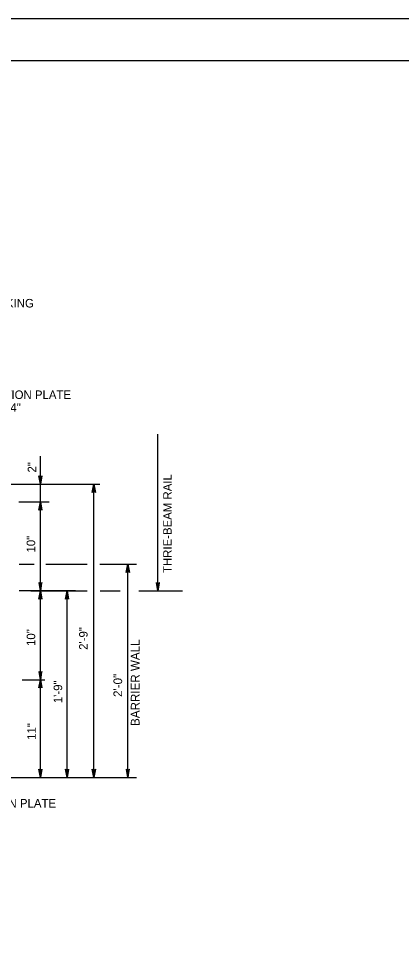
# Model space of a CAD drawing. Extents: x 632007860 to 635435983, y 295418622 to 297794622.
# Drawn here: x 634826522 to 634963261, y 297463893 to 297794622 of the extents above; entities that cross this region are included whole.
import ezdxf

# ---------------------------------------------------------------- set-up
doc = ezdxf.new("R2010")
doc.units = 0
for name, color, linetype in [('1', 7, 'Continuous'), ('8', 7, 'Continuous'), ('PLT-BNDY', 7, 'Continuous'), ('S-DETL-DIMS', 7, 'Continuous'), ('S-DETL-T120', 7, 'Continuous')]:
    doc.layers.add(name, color=color, linetype=linetype)

msp = doc.modelspace()

# ---------------------------------------------------------------- linework, layer by layer
at = {"layer": '1'}
msp.add_line((634570860, 297779622), (635356860, 297779622), dxfattribs=at)
at = {"layer": '8'}
for p, q in [((634830957, 297590227), (634851003, 297590227)), ((634855691, 297590227), (634862788, 297590227)), ((634869530, 297590227), (634885052, 297590227))]:
    msp.add_line(p, q, dxfattribs=at)
at = {"layer": 'PLT-BNDY'}
msp.add_lwpolyline([(634530860, 297794622), (635371860, 297794622), (635371860, 297200622), (634530860, 297200622)], close=True, dxfattribs=at)
at = {"layer": 'S-DETL-DIMS'}
for p, q in [((634876315, 297590227), (634876315, 297646204)), ((634834344, 297523552), (634834344, 297638266)), ((634817236, 297628327), (634855605, 297628327)), ((634853394, 297523552), (634853394, 297628327)), ((634826635, 297621976), (634837477, 297621976)), ((634826758, 297599752), (634832131, 297599752)), ((634836305, 297599752), (634851039, 297599752)), ((634855502, 297599752), (634868687, 297599752)), ((634865561, 297523552), (634865561, 297599752)), ((634846854, 297590227), (634826758, 297590227)), ((634843869, 297523552), (634843869, 297590227)), ((634827789, 297558477), (634835935, 297558477)), ((634774320, 297523552), (634868687, 297523552))]:
    msp.add_line(p, q, dxfattribs=at)
for points in [[(634834344, 297628327), (634833789, 297631286), (634833868, 297631172), (634833947, 297631058), (634834047, 297630999), (634834146, 297630941), (634834245, 297630924), (634834344, 297630907), (634834443, 297630924), (634834543, 297630941), (634834642, 297630999), (634834741, 297631058), (634834820, 297631172), (634834899, 297631286), (634834344, 297628327), (634834820, 297631172), (634834741, 297631058), (634834344, 297628327), (634834642, 297630999), (634834543, 297630941), (634834344, 297628327), (634834443, 297630924), (634834344, 297630907), (634834344, 297628327), (634834245, 297630924), (634834146, 297630941), (634834344, 297628327), (634834047, 297630999), (634833947, 297631058), (634834344, 297628327), (634833868, 297631172)], [(634853394, 297628327), (634853949, 297625368), (634853870, 297625482), (634853791, 297625596), (634853692, 297625654), (634853593, 297625713), (634853493, 297625730), (634853394, 297625747), (634853295, 297625730), (634853196, 297625713), (634853097, 297625654), (634852997, 297625596), (634852918, 297625482), (634852839, 297625368), (634853394, 297628327), (634852918, 297625482), (634852997, 297625596), (634853394, 297628327), (634853097, 297625654), (634853196, 297625713), (634853394, 297628327), (634853295, 297625730), (634853394, 297625747), (634853394, 297628327), (634853493, 297625730), (634853593, 297625713), (634853394, 297628327), (634853692, 297625654), (634853791, 297625596), (634853394, 297628327), (634853870, 297625482)], [(634834344, 297621976), (634834899, 297619016), (634834820, 297619130), (634834741, 297619244), (634834642, 297619303), (634834543, 297619362), (634834443, 297619379), (634834344, 297619396), (634834245, 297619379), (634834146, 297619362), (634834047, 297619303), (634833947, 297619244), (634833868, 297619130), (634833789, 297619016), (634834344, 297621976), (634833868, 297619130), (634833947, 297619244), (634834344, 297621976), (634834047, 297619303), (634834146, 297619362), (634834344, 297621976), (634834245, 297619379), (634834344, 297619396), (634834344, 297621976), (634834443, 297619379), (634834543, 297619362), (634834344, 297621976), (634834642, 297619303), (634834741, 297619244), (634834344, 297621976), (634834820, 297619130)], [(634865561, 297599752), (634866116, 297596793), (634866037, 297596907), (634865958, 297597021), (634865859, 297597079), (634865760, 297597138), (634865661, 297597155), (634865561, 297597172), (634865462, 297597155), (634865363, 297597138), (634865264, 297597079), (634865164, 297597021), (634865085, 297596907), (634865006, 297596793), (634865561, 297599752), (634865085, 297596907), (634865164, 297597021), (634865561, 297599752), (634865264, 297597079), (634865363, 297597138), (634865561, 297599752), (634865462, 297597155), (634865561, 297597172), (634865561, 297599752), (634865661, 297597155), (634865760, 297597138), (634865561, 297599752), (634865859, 297597079), (634865958, 297597021), (634865561, 297599752), (634866037, 297596907)], [(634834344, 297590227), (634834899, 297593186), (634834820, 297593072), (634834741, 297592958), (634834642, 297592899), (634834543, 297592841), (634834443, 297592824), (634834344, 297592807), (634834245, 297592824), (634834146, 297592841), (634834047, 297592899), (634833947, 297592958), (634833868, 297593072), (634833789, 297593186), (634834344, 297590227), (634833868, 297593072), (634833947, 297592958), (634834344, 297590227), (634834047, 297592899), (634834146, 297592841), (634834344, 297590227), (634834245, 297592824), (634834344, 297592807), (634834344, 297590227), (634834443, 297592824), (634834543, 297592841), (634834344, 297590227), (634834642, 297592899), (634834741, 297592958), (634834344, 297590227), (634834820, 297593072)], [(634876315, 297590227), (634876869, 297593186), (634876790, 297593072), (634876711, 297592958), (634876612, 297592899), (634876513, 297592841), (634876414, 297592824), (634876315, 297592807), (634876215, 297592824), (634876116, 297592841), (634876017, 297592899), (634875918, 297592958), (634875839, 297593072), (634875760, 297593186), (634876315, 297590227), (634875839, 297593072), (634875918, 297592958), (634876315, 297590227), (634876017, 297592899), (634876116, 297592841), (634876315, 297590227), (634876215, 297592824), (634876315, 297592807), (634876315, 297590227), (634876414, 297592824), (634876513, 297592841), (634876315, 297590227), (634876612, 297592899), (634876711, 297592958), (634876315, 297590227), (634876790, 297593072)], [(634834344, 297590227), (634834899, 297587268), (634834820, 297587382), (634834741, 297587496), (634834642, 297587554), (634834543, 297587613), (634834443, 297587630), (634834344, 297587647), (634834245, 297587630), (634834146, 297587613), (634834047, 297587554), (634833947, 297587496), (634833868, 297587382), (634833789, 297587268), (634834344, 297590227), (634833868, 297587382), (634833947, 297587496), (634834344, 297590227), (634834047, 297587554), (634834146, 297587613), (634834344, 297590227), (634834245, 297587630), (634834344, 297587647), (634834344, 297590227), (634834443, 297587630), (634834543, 297587613), (634834344, 297590227), (634834642, 297587554), (634834741, 297587496), (634834344, 297590227), (634834820, 297587382)], [(634843869, 297590227), (634844424, 297587268), (634844345, 297587382), (634844266, 297587496), (634844167, 297587554), (634844068, 297587613), (634843968, 297587630), (634843869, 297587647), (634843770, 297587630), (634843671, 297587613), (634843572, 297587554), (634843472, 297587496), (634843393, 297587382), (634843314, 297587268), (634843869, 297590227), (634843393, 297587382), (634843472, 297587496), (634843869, 297590227), (634843572, 297587554), (634843671, 297587613), (634843869, 297590227), (634843770, 297587630), (634843869, 297587647), (634843869, 297590227), (634843968, 297587630), (634844068, 297587613), (634843869, 297590227), (634844167, 297587554), (634844266, 297587496), (634843869, 297590227), (634844345, 297587382)], [(634834344, 297558477), (634834899, 297561436), (634834820, 297561322), (634834741, 297561208), (634834642, 297561149), (634834543, 297561091), (634834443, 297561074), (634834344, 297561057), (634834245, 297561074), (634834146, 297561091), (634834047, 297561149), (634833947, 297561208), (634833868, 297561322), (634833789, 297561436), (634834344, 297558477), (634833868, 297561322), (634833947, 297561208), (634834344, 297558477), (634834047, 297561149), (634834146, 297561091), (634834344, 297558477), (634834245, 297561074), (634834344, 297561057), (634834344, 297558477), (634834443, 297561074), (634834543, 297561091), (634834344, 297558477), (634834642, 297561149), (634834741, 297561208), (634834344, 297558477), (634834820, 297561322)], [(634834344, 297558477), (634834899, 297555518), (634834820, 297555632), (634834741, 297555746), (634834642, 297555804), (634834543, 297555863), (634834443, 297555880), (634834344, 297555897), (634834245, 297555880), (634834146, 297555863), (634834047, 297555804), (634833947, 297555746), (634833868, 297555632), (634833789, 297555518), (634834344, 297558477), (634833868, 297555632), (634833947, 297555746), (634834344, 297558477), (634834047, 297555804), (634834146, 297555863), (634834344, 297558477), (634834245, 297555880), (634834344, 297555897), (634834344, 297558477), (634834443, 297555880), (634834543, 297555863), (634834344, 297558477), (634834642, 297555804), (634834741, 297555746), (634834344, 297558477), (634834820, 297555632)], [(634834344, 297523552), (634833789, 297526511), (634833868, 297526397), (634833947, 297526283), (634834047, 297526224), (634834146, 297526165), (634834245, 297526148), (634834344, 297526131), (634834443, 297526148), (634834543, 297526165), (634834642, 297526224), (634834741, 297526283), (634834820, 297526397), (634834899, 297526511), (634834344, 297523552), (634834820, 297526397), (634834741, 297526283), (634834344, 297523552), (634834642, 297526224), (634834543, 297526165), (634834344, 297523552), (634834443, 297526148), (634834344, 297526131), (634834344, 297523552), (634834245, 297526148), (634834146, 297526165), (634834344, 297523552), (634834047, 297526224), (634833947, 297526283), (634834344, 297523552), (634833868, 297526397)], [(634843869, 297523552), (634843314, 297526511), (634843393, 297526397), (634843472, 297526283), (634843572, 297526224), (634843671, 297526165), (634843770, 297526148), (634843869, 297526131), (634843968, 297526148), (634844068, 297526165), (634844167, 297526224), (634844266, 297526283), (634844345, 297526397), (634844424, 297526511), (634843869, 297523552), (634844345, 297526397), (634844266, 297526283), (634843869, 297523552), (634844167, 297526224), (634844068, 297526165), (634843869, 297523552), (634843968, 297526148), (634843869, 297526131), (634843869, 297523552), (634843770, 297526148), (634843671, 297526165), (634843869, 297523552), (634843572, 297526224), (634843472, 297526283), (634843869, 297523552), (634843393, 297526397)], [(634853394, 297523552), (634852839, 297526511), (634852918, 297526397), (634852997, 297526283), (634853097, 297526224), (634853196, 297526165), (634853295, 297526148), (634853394, 297526131), (634853493, 297526148), (634853593, 297526165), (634853692, 297526224), (634853791, 297526283), (634853870, 297526397), (634853949, 297526511), (634853394, 297523552), (634853870, 297526397), (634853791, 297526283), (634853394, 297523552), (634853692, 297526224), (634853593, 297526165), (634853394, 297523552), (634853493, 297526148), (634853394, 297526131), (634853394, 297523552), (634853295, 297526148), (634853196, 297526165), (634853394, 297523552), (634853097, 297526224), (634852997, 297526283), (634853394, 297523552), (634852918, 297526397)], [(634865561, 297523552), (634866116, 297526511), (634866037, 297526397), (634865958, 297526283), (634865859, 297526224), (634865760, 297526165), (634865661, 297526148), (634865561, 297526131), (634865462, 297526148), (634865363, 297526165), (634865264, 297526224), (634865164, 297526283), (634865085, 297526397), (634865006, 297526511), (634865561, 297523552), (634865085, 297526397), (634865164, 297526283), (634865561, 297523552), (634865264, 297526224), (634865363, 297526165), (634865561, 297523552), (634865462, 297526148), (634865561, 297526131), (634865561, 297523552), (634865661, 297526148), (634865760, 297526165), (634865561, 297523552), (634865859, 297526224), (634865958, 297526283), (634865561, 297523552), (634866037, 297526397)]]:
    msp.add_lwpolyline(points, dxfattribs=at)

# ---------------------------------------------------------------- texts
at = {"layer": 'S-DETL-T120'}
for s, p in [('WITH WASHERS AND SELF LOCKING', (634759317, 297691416)), ('REAR CONNECTION PLATE', (634791385, 297658726)), ('PL 1/2"x1\'-1"x9 1/4"', (634791385, 297654154)), ('FRONT CONNECTION PLATE', (634783320, 297512815))]:
    msp.add_text(s, height=3048.01, dxfattribs=at).set_placement(p)
for s, height, p in [('2"', 3048, (634832848, 297632462)), ('  THRIE-BEAM RAIL', 3048.01, (634881226, 297594292)), ('10"', 3048, (634832484, 297603888)), ('10"', 3048, (634832484, 297570509)), ('2\'-9"', 3048, (634851196, 297569129)), ('BARRIER WALL', 3102.3, (634869722, 297541953)), ('1\'-9"', 3048, (634842118, 297550088)), ('2\'-0"', 3102.3, (634863517, 297552298)), ('11"', 3048, (634832679, 297536974))]:
    msp.add_text(s, height=height, rotation=90, dxfattribs=at).set_placement(p)

doc.saveas('drawing.dxf')
